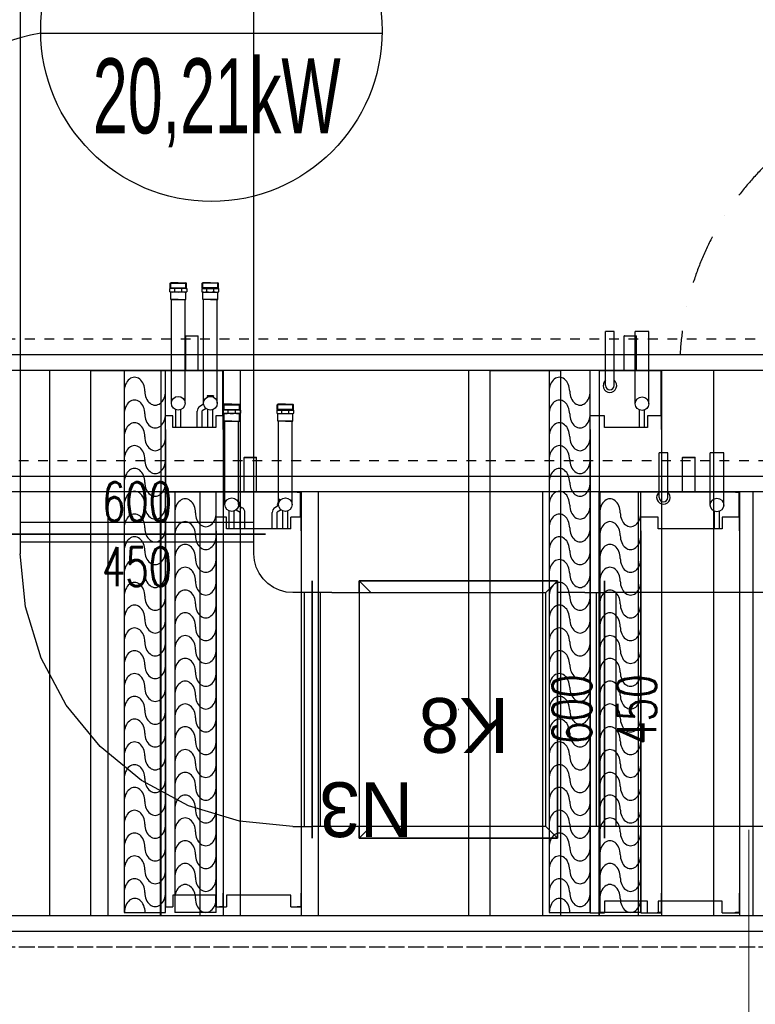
# Model space of a CAD drawing. Header units: millimetres. Extents: x -165365 to -33565, y 7406 to 103342.
# Tile 303 of 352: x -74682 to -72793, y 74365 to 76892. Entities that reach past the tile are written whole.
import ezdxf

# ---------------------------------------------------------------- set-up
doc = ezdxf.new("R2010")
doc.units = ezdxf.units.MM
doc.header["$MEASUREMENT"] = 0
for name, pattern in [('DASHDOT', [1, 0.5, -0.25, 0, -0.25]), ('DASHED', [0.75, 0.5, -0.25]), ('Dashed2cust', [50, 25, -25])]:
    doc.linetypes.add(name, pattern=pattern)
for name, color, linetype in [('ELEK OPIS', 140, 'Continuous'), ('FLUID-C8', 7, 'Continuous'), ('FLUID-C8-100-DIM', 7, 'Continuous'), ('IPHandle', 7, 'Continuous'), ('Separators', 7, 'Continuous')]:
    doc.layers.add(name, color=color, linetype=linetype)
doc.layers.add('HVAC_WENTYLACJA_ETYKIETY', color=3, linetype='Continuous', lineweight=18)
doc.styles.add('Arial', font='arial.ttf')

# ---------------------------------------------------------------- blocks, each defined once
blk = doc.blocks.new('AVS020_DRN.PN_R6_t')
at = {"color": 7}
for p, q in [((0, 42.83), (10.228, 42.83)), ((0, 0), (0, 42.83)), ((10.228, 0), (10.228, 42.83))]:
    blk.add_line(p, q, dxfattribs=at)
at = {"color": 7, "linetype": 'Continuous'}
for p, q in [((5.114, 0), (0, 0)), ((4.488, 0), (4.488, -3.484)), ((10.181, 0), (5.122, 0)), ((5.748, 0), (5.748, -3.484)), ((5.748, -3.484), (4.488, -3.484)), ((4.488, -3.484), (4.508, -3.504)), ((5.728, -3.504), (4.508, -3.504)), ((5.728, -3.504), (5.748, -3.484))]:
    blk.add_line(p, q, dxfattribs=at)
blk = doc.blocks.new('AVS020_DRN.PL_t')
at = {"color": 7}
for p, q in [((0, 42.83), (4, 42.83)), ((0, 0), (0, 42.83)), ((4, 0), (4, 42.83))]:
    blk.add_line(p, q, dxfattribs=at)
at = {"color": 7, "linetype": 'Continuous'}
blk.add_line((4, 0), (0, 0), dxfattribs=at)
blk = doc.blocks.new('AVS020_DE_t')
at = {"color": 7}
blk.add_line((0, 42.48), (4.173, 42.48), dxfattribs=at)
at = {"linetype": 'Continuous', "lineweight": -2}
for p, q in [((0, 42.48), (0, 0)), ((4.173, 0), (4.173, 42.48)), ((0, 0), (4.173, 0))]:
    blk.add_line(p, q, dxfattribs=at)
at = {"lineweight": -2}
for centre, start_param, end_param in [((1.043, 41.074), 4.712389, 7.853982), ((3.13, 41.074), 1.570796, 4.712389), ((1.043, 38.949), 4.712389, 7.853982), ((1.043, 38.949), 7.598321, 7.853982), ((3.13, 38.949), 1.570796, 4.712389), ((1.043, 36.646), 4.712389, 7.853982), ((3.13, 36.646), 1.570796, 4.712389), ((1.043, 34.343), 4.712389, 7.853982), ((3.13, 34.343), 1.570796, 4.712389), ((1.043, 32.04), 4.712389, 7.853982), ((3.13, 32.04), 1.570796, 4.712389), ((1.043, 29.737), 4.712389, 7.853982), ((3.13, 29.737), 1.570796, 4.712389), ((1.043, 27.435), 4.712389, 7.853982), ((3.13, 27.435), 1.570796, 4.712389), ((1.043, 25.132), 4.712389, 7.853982), ((3.13, 25.132), 1.570796, 4.712389), ((1.043, 22.829), 4.712389, 7.853982), ((1.043, 20.526), 4.712389, 7.853982), ((3.13, 22.829), 1.570796, 4.712389), ((3.13, 20.526), 1.570796, 4.712389), ((1.043, 18.223), 4.712389, 7.853982), ((3.13, 18.223), 1.570796, 4.712389), ((1.043, 15.92), 4.712389, 7.853982), ((3.13, 15.92), 1.570796, 4.712389), ((1.043, 13.617), 4.712389, 7.853982), ((3.13, 13.617), 1.570796, 4.712389), ((1.043, 11.315), 4.712389, 7.853982), ((3.13, 11.315), 1.570796, 4.712389), ((1.043, 9.012), 4.712389, 7.853982), ((3.13, 9.012), 1.570796, 4.712389), ((1.043, 6.709), 4.712389, 7.853982), ((3.13, 6.709), 1.570796, 4.712389), ((1.043, 4.406), 4.712389, 7.853982), ((3.13, 4.406), 1.570796, 4.712389), ((1.043, 2.103), 4.712389, 7.853982), ((3.13, 2.103), 1.570796, 4.712389)]:
    blk.add_ellipse(centre, major_axis=(0, 1.407), ratio=0.741747, start_param=start_param, end_param=end_param, dxfattribs=at)
blk = doc.blocks.new('AVS020_C_dx_6_1_1_SH_N_t')
for p, q in [((0, 42.52), (0, 40.551)), ((1.732, 42.52), (0, 42.52)), ((1.732, 42.52), (1.732, 41.338)), ((9.961, 42.52), (8.228, 42.52)), ((8.228, 41.338), (8.228, 42.52)), ((9.961, 40.551), (9.961, 42.52)), ((1.732, 41.338), (8.228, 41.338)), ((0, 3.937), (0, 40.551)), ((9.961, 3.937), (9.961, 40.551)), ((0, 3.937), (0, 0)), ((1.732, 2.559), (1.732, 3.74)), ((1.732, 3.74), (8.228, 3.74)), ((2.024, 3.74), (2.524, 3.74)), ((2.024, 3.74), (2.524, 3.74)), ((8.228, 3.74), (8.228, 2.559)), ((9.961, 3.937), (9.961, 2.559)), ((0, 2.559), (1.732, 2.559)), ((0.039, 2.559), (0.039, 0.039)), ((8.228, 2.559), (9.961, 2.559)), ((1.585, 1.319), (1.585, -3.937)), ((2.963, 1.319), (2.963, -3.937)), ((0, 0), (0.394, 0)), ((0.039, 0.039), (0.394, 0.039)), ((0.394, 0.039), (0.394, 0)), ((7.254, 0.551), (7.254, -3.937)), ((8.12, 0.551), (8.12, -3.937)), ((1.585, -3.937), (2.963, -3.937)), ((7.254, -3.937), (8.12, -3.937))]:
    blk.add_line(p, q)
at = {"linetype": 'DASHED', "ltscale": 2}
for p, q in [((0.394, 42.472), (0, 42.472)), ((0.394, 42.52), (0.394, 42.472))]:
    blk.add_line(p, q, dxfattribs=at)
at = {"ltscale": 0.3}
for p, q in [((2.024, 3.74), (2.024, 1.961)), ((2.524, 3.74), (2.524, 1.961))]:
    blk.add_line(p, q, dxfattribs=at)
blk.add_circle((2.274, 1.319), 0.689)
blk.add_circle((2.274, 1.319), 0.689)
for radius, start, end in [(0.689, 308.9448, 231.0552), (0.433, 0, 180), (0.433, 0, 180)]:
    blk.add_arc((7.687, 0.551), radius, start, end)
blk = doc.blocks.new('AVS020_WCL_R6_t')
for p, q in [((0, 41.929), (0, 40.551)), ((1.043, 41.929), (0, 41.929)), ((1.043, 41.929), (1.043, 40.748)), ((7.539, 40.748), (7.539, 41.929)), ((8.583, 41.929), (7.539, 41.929)), ((8.583, 40.551), (8.583, 41.929)), ((0, 3.937), (0, 40.551)), ((1.043, 40.748), (7.539, 40.748)), ((8.583, 3.937), (8.583, 40.551)), ((0, 3.937), (0, 0)), ((1.043, 3.74), (7.539, 3.74)), ((1.043, 3.74), (1.043, 2.559)), ((2.417, 3.74), (2.417, 2.049)), ((2.917, 3.74), (2.917, 2.085)), ((5.665, 3.74), (5.665, 2.085)), ((6.165, 3.74), (6.165, 2.049)), ((7.539, 3.74), (7.539, 2.559)), ((8.583, 3.937), (8.583, 2.559)), ((0, 2.559), (1.043, 2.559)), ((0.039, 2.559), (0.039, 0.039)), ((2.016, 1.817), (2.417, 2.049)), ((6.567, 1.817), (6.165, 2.049)), ((7.539, 2.559), (8.583, 2.559)), ((0.896, 1.28), (0.896, -7.165)), ((2.134, 0.745), (2.349, 1.336)), ((2.189, 0.724), (2.405, 1.316)), ((2.266, 1.384), (2.636, 1.598)), ((2.405, 1.316), (2.349, 1.336)), ((6.317, 1.384), (5.947, 1.598)), ((6.178, 1.316), (6.234, 1.336)), ((6.309, 0.956), (6.178, 1.316)), ((6.309, 1.129), (6.234, 1.336)), ((6.309, 1.28), (6.309, -7.165)), ((7.687, 1.28), (7.687, -7.165)), ((0, 0), (0.394, 0)), ((0.039, 0.039), (0.394, 0.039)), ((0.394, 0.039), (0.394, 0)), ((2.189, 0.724), (2.134, 0.745)), ((2.274, 0.956), (2.274, -7.165)), ((0.896, -7.165), (2.274, -7.165)), ((7.687, -7.165), (6.309, -7.165))]:
    blk.add_line(p, q)
at = {"linetype": 'DASHED'}
for p, q in [((0.394, 41.882), (0, 41.882)), ((0.394, 41.929), (0.394, 41.882))]:
    blk.add_line(p, q, dxfattribs=at)
at = {"ltscale": 0.3}
for p, q in [((1.335, 3.74), (1.335, 1.922)), ((1.835, 3.74), (1.835, 1.922)), ((6.748, 3.74), (6.748, 1.909)), ((7.248, 3.74), (7.248, 1.909))]:
    blk.add_line(p, q, dxfattribs=at)
at = {"ltscale": 5}
for p, q in [((0.719, -7.953), (0.719, -8.268)), ((1.585, -7.165), (0.817, -7.165)), ((0.817, -7.165), (0.817, -7.928)), ((2.352, -7.913), (0.817, -7.913)), ((1.226, -7.953), (1.226, -8.268)), ((1.585, -7.165), (2.352, -7.165)), ((1.943, -7.953), (1.943, -8.268)), ((2.352, -7.165), (2.352, -7.928)), ((2.451, -8.268), (2.451, -7.953)), ((6.132, -8.268), (6.132, -7.953)), ((6.998, -7.165), (6.23, -7.165)), ((6.23, -7.165), (6.23, -7.928)), ((6.23, -7.913), (7.766, -7.913)), ((6.639, -7.953), (6.639, -8.268)), ((6.998, -7.165), (7.766, -7.165)), ((7.357, -7.953), (7.357, -8.268)), ((7.766, -7.165), (7.766, -7.928)), ((7.864, -7.953), (7.864, -8.268)), ((2.451, -8.268), (0.719, -8.268)), ((0.758, -8.327), (0.817, -8.268)), ((0.758, -8.327), (2.411, -8.327)), ((0.758, -8.327), (0.758, -8.799)), ((0.758, -8.799), (2.411, -8.799)), ((0.758, -8.799), (0.817, -8.858)), ((0.817, -8.268), (0.817, -8.858)), ((1.585, -8.858), (0.817, -8.858)), ((1.585, -8.858), (2.352, -8.858)), ((2.352, -8.268), (2.352, -8.858)), ((2.352, -8.268), (2.451, -8.268)), ((2.411, -8.327), (2.352, -8.268)), ((2.411, -8.799), (2.352, -8.858)), ((2.411, -8.327), (2.411, -8.799)), ((6.132, -8.268), (7.864, -8.268)), ((6.23, -8.268), (6.132, -8.268)), ((6.171, -8.327), (6.23, -8.268)), ((7.825, -8.327), (6.171, -8.327)), ((6.171, -8.327), (6.171, -8.799)), ((7.825, -8.799), (6.171, -8.799)), ((6.171, -8.799), (6.23, -8.858)), ((6.23, -8.268), (6.23, -8.858)), ((6.998, -8.858), (6.23, -8.858)), ((6.998, -8.858), (7.766, -8.858)), ((7.825, -8.327), (7.766, -8.268)), ((7.766, -8.268), (7.766, -8.858)), ((7.825, -8.799), (7.766, -8.858)), ((7.825, -8.327), (7.825, -8.799))]:
    blk.add_line(p, q, dxfattribs=at)
for centre in [(1.585, 1.28), (1.585, 1.28), (6.998, 1.28), (6.998, 1.28)]:
    blk.add_circle(centre, 0.689)
for centre, radius, start, end in [((2.355, 2.085), 0.562, 300, 0), ((6.228, 2.085), 0.562, 180, 240), ((2.211, 1.406), 0.154, 293.82516, 333.39036), ((6.372, 1.406), 0.154, 206.60964, 246.17484), ((1.984, 0.78), 0.154, 346.60964, 26.17484)]:
    blk.add_arc(centre, radius, start, end)
for centre, radius, start, end in [((0.972, -8.75), 0.837, 72.3571, 107.6429), ((1.585, -9.569), 1.655, 77.48311, 102.52122), ((2.197, -8.75), 0.837, 72.3571, 107.6429), ((6.386, -8.75), 0.837, 72.3571, 107.6429), ((6.998, -9.569), 1.655, 77.47878, 102.51689), ((7.61, -8.75), 0.837, 72.3571, 107.6429)]:
    blk.add_arc(centre, radius, start, end, dxfattribs=at)
blk = doc.blocks.new('A$C67D5D007')
at = {"linetype": 'Dashed2cust'}
for p, q in [((255, 1903.96), (5435, 1903.96)), ((255, 655.96), (5435, 655.96))]:
    blk.add_line(p, q, dxfattribs=at)
for p, q in [((255, 1863.96), (3211, 1863.96)), ((3211, 1863.96), (5435, 1863.96)), ((257, 1823.96), (3213, 1823.96)), ((3211, 735.96), (3211, 1823.96)), ((3211, 1823.96), (5431, 1823.96)), ((257, 735.96), (3213, 735.96)), ((3211, 735.96), (5431, 735.96)), ((255, 695.96), (3211, 695.96)), ((3211, 695.96), (5435, 695.96))]:
    blk.add_line(p, q)
at = {"layer": 'Separators'}
for p, q in [((2095, 735.96), (2095, 1823.96)), ((2635, 735.96), (2635, 1823.96)), ((3211, 735.96), (3211, 1823.96)), ((3751, 735.96), (3751, 1823.96))]:
    blk.add_line(p, q, dxfattribs=at)
at = {"xscale": 25.4, "yscale": 25.4}
for name, p in [('AVS020_DRN.PN_R6_t', (2129, 735.96)), ('AVS020_DRN.PL_t', (2388.842, 735.96)), ('AVS020_DRN.PN_R6_t', (3255, 735.96)), ('AVS020_DRN.PL_t', (3514.842, 735.96)), ('AVS020_C_dx_6_1_1_SH_N_t', (2129, 735.96)), ('AVS020_DE_t', (2381.999494, 735.96)), ('AVS020_WCL_R6_t', (3255, 735.96)), ('AVS020_DE_t', (3472.999564, 735.96))]:
    blk.add_blockref(name, p, dxfattribs=at)
at = {"insert": (2721.192092, 1405.537764), "char_height": 140.6226535, "attachment_point": 1}
blk.add_mtext('K8', dxfattribs=at)
blk = doc.blocks.new('AVS040_DRN.PN_R1_4_t')
at = {"color": 7}
for p, q in [((0, 55.12), (6.299, 55.12)), ((0, 0), (0, 55.12)), ((6.299, 0), (6.299, 55.12))]:
    blk.add_line(p, q, dxfattribs=at)
at = {"color": 7, "linetype": 'Continuous'}
for p, q in [((3.145, 0), (0, 0)), ((2.52, 0), (2.52, -3.484)), ((6.299, 0), (3.154, 0)), ((3.78, 0), (3.78, -3.484)), ((3.78, -3.484), (2.52, -3.484)), ((2.52, -3.484), (2.539, -3.504)), ((3.76, -3.504), (2.539, -3.504)), ((3.76, -3.504), (3.78, -3.484))]:
    blk.add_line(p, q, dxfattribs=at)
blk = doc.blocks.new('AVS040_DRN.PL_t')
at = {"color": 7}
for p, q in [((0, 55.12), (7.12, 55.12)), ((0, 0), (0, 55.12)), ((7.12, 0), (7.12, 55.12))]:
    blk.add_line(p, q, dxfattribs=at)
at = {"color": 7, "linetype": 'Continuous'}
blk.add_line((7.12, 0), (0, 0), dxfattribs=at)
blk = doc.blocks.new('AVS040_DE_t')
at = {"linetype": 'Continuous', "lineweight": -2}
for p, q in [((4.173, 54.764), (0, 54.764)), ((0, 54.764), (0, 0)), ((4.173, 0), (4.173, 54.764)), ((0, 0), (4.173, 0))]:
    blk.add_line(p, q, dxfattribs=at)
at = {"lineweight": -2}
for centre, start_param, end_param in [((3.105, 54.764), 1.570796, 4.712389), ((1.043, 52.766), 4.712389, 7.853982), ((3.13, 52.766), 1.570796, 4.712389), ((1.043, 50.463), 4.712389, 7.853982), ((3.13, 50.463), 1.570796, 4.712389), ((1.043, 48.16), 4.712389, 7.853982), ((3.13, 48.16), 1.570796, 4.712389), ((1.043, 45.857), 4.712389, 7.853982), ((3.13, 45.857), 1.570796, 4.712389), ((1.043, 43.555), 4.712389, 7.853982), ((3.13, 43.555), 1.570796, 4.712389), ((1.043, 41.252), 4.712389, 7.853982), ((3.13, 41.252), 1.570796, 4.712389), ((1.043, 38.949), 4.712389, 7.853982), ((3.13, 38.949), 1.570796, 4.712389), ((1.043, 36.646), 4.712389, 7.853982), ((3.13, 36.646), 1.570796, 4.712389), ((1.043, 34.343), 4.712389, 7.853982), ((3.13, 34.343), 1.570796, 4.712389), ((1.043, 32.04), 4.712389, 7.853982), ((3.13, 32.04), 1.570796, 4.712389), ((1.043, 29.737), 4.712389, 7.853982), ((3.13, 29.737), 1.570796, 4.712389), ((1.043, 27.435), 4.712389, 7.853982), ((3.13, 27.435), 1.570796, 4.712389), ((1.043, 25.132), 4.712389, 7.853982), ((3.13, 25.132), 1.570796, 4.712389), ((1.043, 22.829), 4.712389, 7.853982), ((1.043, 20.526), 4.712389, 7.853982), ((3.13, 22.829), 1.570796, 4.712389), ((3.13, 20.526), 1.570796, 4.712389), ((1.043, 18.223), 4.712389, 7.853982), ((3.13, 18.223), 1.570796, 4.712389), ((1.043, 15.92), 4.712389, 7.853982), ((3.13, 15.92), 1.570796, 4.712389), ((1.043, 13.617), 4.712389, 7.853982), ((3.13, 13.617), 1.570796, 4.712389), ((1.043, 11.315), 4.712389, 7.853982), ((3.13, 11.315), 1.570796, 4.712389), ((1.043, 9.012), 4.712389, 7.853982), ((3.13, 9.012), 1.570796, 4.712389), ((1.043, 6.709), 4.712389, 7.853982), ((3.13, 6.709), 1.570796, 4.712389), ((1.043, 4.406), 4.712389, 7.853982), ((3.13, 4.406), 1.570796, 4.712389), ((1.043, 2.103), 4.712389, 7.853982), ((3.13, 2.103), 1.570796, 4.712389)]:
    blk.add_ellipse(centre, major_axis=(0, 1.407), ratio=0.741747, start_param=start_param, end_param=end_param, dxfattribs=at)
blk = doc.blocks.new('AVS040_C_dx_4_1_1_SH_N_t')
for p, q in [((0, 54.803), (0, 52.835)), ((1.437, 54.803), (0, 54.803)), ((1.437, 54.803), (1.437, 53.622)), ((7.205, 54.803), (5.768, 54.803)), ((5.768, 53.622), (5.768, 54.803)), ((7.205, 52.835), (7.205, 54.803)), ((0, 5.984), (0, 52.835)), ((1.437, 53.622), (5.768, 53.622)), ((7.205, 5.984), (7.205, 52.835)), ((0, 5.984), (0, 0)), ((7.205, 5.984), (7.205, 4.606)), ((1.437, 4.606), (1.437, 5.787)), ((1.437, 5.787), (5.768, 5.787)), ((5.768, 5.787), (5.768, 4.606)), ((0, 4.606), (1.437, 4.606)), ((0.039, 4.606), (0.039, 0.039)), ((5.768, 4.606), (7.205, 4.606)), ((1.289, 3.366), (1.289, -3.937)), ((2.667, 3.366), (2.667, -3.937)), ((4.793, 1.536), (4.793, -3.937)), ((5.659, 1.536), (5.659, -3.937)), ((0, 0), (0.394, 0)), ((0.039, 0.039), (0.394, 0.039)), ((0.394, 0.039), (0.394, 0)), ((1.289, -3.937), (2.667, -3.937)), ((4.793, -3.937), (5.659, -3.937))]:
    blk.add_line(p, q)
at = {"linetype": 'DASHED', "ltscale": 2}
for p, q in [((0.394, 54.756), (0, 54.756)), ((0.394, 54.803), (0.394, 54.756))]:
    blk.add_line(p, q, dxfattribs=at)
at = {"ltscale": 0.3}
for p, q in [((1.728, 5.787), (1.728, 4.008)), ((2.228, 5.787), (2.228, 4.008))]:
    blk.add_line(p, q, dxfattribs=at)
blk.add_circle((1.978, 3.366), 0.689)
blk.add_circle((1.978, 3.366), 0.689)
for radius, start, end in [(0.689, 308.9448, 231.0552), (0.433, 0, 180), (0.433, 0, 180)]:
    blk.add_arc((5.226, 1.536), radius, start, end)
blk = doc.blocks.new('AVS040_WCL_R3_4_t')
for p, q in [((0, 54.212), (0, 52.835)), ((0.748, 54.212), (0, 54.212)), ((0.748, 54.212), (0.748, 53.031)), ((5.827, 54.212), (5.079, 54.212)), ((5.079, 53.031), (5.079, 54.212)), ((5.827, 52.835), (5.827, 54.212)), ((0, 5.984), (0, 52.835)), ((0.748, 53.031), (5.079, 53.031)), ((5.827, 5.984), (5.827, 52.835)), ((0, 5.984), (0, 0)), ((5.827, 5.984), (5.827, 4.606)), ((0.748, 4.606), (0.748, 5.787)), ((0.748, 5.787), (5.079, 5.787)), ((2.122, 5.787), (2.122, 4.085)), ((2.622, 5.787), (2.622, 4.121)), ((5.079, 5.787), (5.079, 4.606)), ((0, 4.606), (0.748, 4.606)), ((0.039, 4.606), (0.039, 0.039)), ((1.72, 3.854), (2.122, 4.085)), ((5.079, 4.606), (5.827, 4.606)), ((0.6, 3.316), (0.6, -7.165)), ((1.97, 3.42), (2.341, 3.634)), ((1.978, 3.316), (1.978, -7.165)), ((3.848, 3.316), (3.848, -7.165)), ((5.226, 3.316), (5.226, -7.165)), ((0.974, 2.558), (0.974, 2.617)), ((0.974, 2.617), (1.604, 2.617)), ((0.974, 2.558), (1.604, 2.558)), ((1.604, 2.558), (1.604, 2.617)), ((0, 0), (0.374, 0)), ((0.039, 0.039), (0.374, 0.039)), ((0.374, 0.039), (0.374, 0)), ((0.6, -7.165), (1.978, -7.165)), ((5.226, -7.165), (3.848, -7.165))]:
    blk.add_line(p, q)
at = {"linetype": 'DASHED'}
for p, q in [((0.374, 54.165), (0, 54.165)), ((0.374, 54.212), (0.374, 54.165))]:
    blk.add_line(p, q, dxfattribs=at)
at = {"ltscale": 0.3}
for p, q in [((1.039, 5.787), (1.039, 3.958)), ((1.539, 5.787), (1.539, 3.958)), ((4.287, 5.787), (4.287, 3.945)), ((4.787, 5.787), (4.787, 3.945))]:
    blk.add_line(p, q, dxfattribs=at)
at = {"ltscale": 5}
for p, q in [((0.423, -7.953), (0.423, -8.268)), ((1.289, -7.165), (0.522, -7.165)), ((0.522, -7.165), (0.522, -7.928)), ((2.057, -7.913), (0.522, -7.913)), ((0.931, -7.953), (0.931, -8.268)), ((1.289, -7.165), (2.057, -7.165)), ((1.648, -7.953), (1.648, -8.268)), ((2.057, -7.165), (2.057, -7.928)), ((2.156, -8.268), (2.156, -7.953)), ((3.671, -8.268), (3.671, -7.953)), ((3.77, -7.165), (3.77, -7.928)), ((4.537, -7.165), (3.77, -7.165)), ((3.77, -7.913), (5.305, -7.913)), ((4.179, -7.953), (4.179, -8.268)), ((4.537, -7.165), (5.305, -7.165)), ((4.896, -7.953), (4.896, -8.268)), ((5.305, -7.165), (5.305, -7.928)), ((5.404, -7.953), (5.404, -8.268)), ((2.156, -8.268), (0.423, -8.268)), ((0.463, -8.327), (0.522, -8.268)), ((0.463, -8.327), (0.463, -8.799)), ((0.463, -8.327), (2.116, -8.327)), ((0.463, -8.799), (0.522, -8.858)), ((0.463, -8.799), (2.116, -8.799)), ((0.522, -8.268), (0.522, -8.858)), ((1.289, -8.858), (0.522, -8.858)), ((1.289, -8.858), (2.057, -8.858)), ((2.057, -8.268), (2.057, -8.858)), ((2.057, -8.268), (2.156, -8.268)), ((2.116, -8.327), (2.057, -8.268)), ((2.116, -8.799), (2.057, -8.858)), ((2.116, -8.327), (2.116, -8.799)), ((3.671, -8.268), (5.404, -8.268)), ((3.77, -8.268), (3.671, -8.268)), ((3.711, -8.327), (3.77, -8.268)), ((3.711, -8.327), (3.711, -8.799)), ((5.364, -8.327), (3.711, -8.327)), ((5.364, -8.799), (3.711, -8.799)), ((3.711, -8.799), (3.77, -8.858)), ((3.77, -8.268), (3.77, -8.858)), ((4.537, -8.858), (3.77, -8.858)), ((4.537, -8.858), (5.305, -8.858)), ((5.305, -8.268), (5.305, -8.858)), ((5.364, -8.327), (5.305, -8.268)), ((5.364, -8.799), (5.305, -8.858)), ((5.364, -8.327), (5.364, -8.799))]:
    blk.add_line(p, q, dxfattribs=at)
for centre in [(1.289, 3.316), (1.289, 3.316), (4.537, 3.316), (4.537, 3.316)]:
    blk.add_circle(centre, 0.689)
for centre, radius, start, end in [((2.06, 4.121), 0.562, 300, 0), ((0.957, 2.77), 0.154, 276.60964, 316.17484), ((1.622, 2.77), 0.154, 223.82516, 263.39036)]:
    blk.add_arc(centre, radius, start, end)
for centre, radius, start, end in [((0.677, -8.75), 0.837, 72.3571, 107.6429), ((1.289, -9.569), 1.655, 77.48311, 102.52122), ((1.902, -8.75), 0.837, 72.3571, 107.6429), ((3.925, -8.75), 0.837, 72.3571, 107.6429), ((4.537, -9.569), 1.655, 77.47878, 102.51689), ((5.15, -8.75), 0.837, 72.3571, 107.6429)]:
    blk.add_arc(centre, radius, start, end, dxfattribs=at)
blk = doc.blocks.new('AVS_IPMC2_RL_2_t')
blk.add_line((0, 0), (0, -27.4))
at = {"color": 7, "linetype": 'DASHDOT', "ltscale": 10}
blk.add_arc((-1.523, 1.523), 28.963, 273.01365, 356.98635, dxfattribs=at)
blk = doc.blocks.new('A$C67D5CFCC')
at = {"linetype": 'Dashed2cust'}
for p, q in [((255, 2215.96), (5801, 2215.96)), ((255, 655.96), (5801, 655.96))]:
    blk.add_line(p, q, dxfattribs=at)
for p, q in [((255, 2175.96), (3577, 2175.96)), ((3577, 2175.96), (5801, 2175.96)), ((257, 2135.96), (3579, 2135.96)), ((3577, 735.96), (3577, 2135.96)), ((3577, 2135.96), (5797, 2135.96)), ((257, 735.96), (3579, 735.96)), ((3577, 735.96), (5797, 735.96)), ((255, 695.96), (3577, 695.96)), ((3577, 695.96), (5801, 695.96))]:
    blk.add_line(p, q)
at = {"layer": 'Separators'}
for p, q in [((2362, 735.96), (2362, 2135.96)), ((2991, 735.96), (2991, 2135.96)), ((3577, 735.96), (3577, 2135.96)), ((4067, 735.96), (4067, 2135.96))]:
    blk.add_line(p, q, dxfattribs=at)
at = {"xscale": 25.4, "yscale": 25.4}
for name, p in [('AVS040_DRN.PN_R1_4_t', (2495, 735.96)), ('AVS040_C_dx_4_1_1_SH_N_t', (2495, 735.96)), ('AVS040_DE_t', (2677.999634, 735.96)), ('AVS040_DRN.PL_t', (2754.842, 735.96)), ('AVS040_DRN.PN_R1_4_t', (3621, 735.96)), ('AVS040_DE_t', (3768.999704, 735.96)), ('AVS040_DRN.PL_t', (3781.02, 735.96)), ('AVS040_WCL_R3_4_t', (3621, 735.96))]:
    blk.add_blockref(name, p, dxfattribs=at)
at = {"layer": 'IPHandle', "xscale": 25.4, "yscale": 25.4}
blk.add_blockref('AVS_IPMC2_RL_2_t', (1751.534, 695.96), dxfattribs=at)
at = {"insert": (3133.706792, 1933.667654), "char_height": 140.6226535, "attachment_point": 1}
blk.add_mtext('N3', dxfattribs=at)

msp = doc.modelspace()

# ---------------------------------------------------------------- linework, layer by layer
at = {"layer": 'ELEK OPIS'}
msp.add_line((-74628.27361, 76858), (-73751.41566, 76858), dxfattribs=at)
msp.add_circle((-74189.88681, 76864.08091), 438.42898, dxfattribs=at)
for centre, radius, start, end in [((-74515.52158, 76248.52505), 619.8167, 100.48114226, 178.10695355), ((-74181.17016, 74904.56314), 1135.61954, 163.05729539, 245.81407321)]:
    msp.add_arc(centre, radius, start, end, dxfattribs=at)
at = {"layer": 'FLUID-C8', "linetype": 'ByBlock'}
for p, q in [((-74680.77165, 80831.75017, 3600), (-74680.77165, 75571.75017, 3600)), ((-74080.77165, 75571.75017, 3600), (-74080.77165, 80831.75017, 3600)), ((-74680.77165, 75571.75017, 3600), (-74680.77165, 75521.75017, 3600)), ((-74080.77165, 75521.75017, 3600), (-74080.77165, 75571.75017, 3600)), ((-73930.77165, 75421.75017, 3600), (-73980.77165, 75421.75017, 3600)), ((-73980.77165, 74821.75017, 3600), (-73930.77165, 74821.75017, 3600))]:
    msp.add_line(p, q, dxfattribs=at)
at = {"layer": 'FLUID-C8', "linetype": 'Continuous'}
for p, q in [((-74080.77165, 75601.75017, 3600), (-74680.77165, 75601.75017, 3600)), ((-74050.77165, 75571.75017, 3600), (-74710.77165, 75571.75017, 3600)), ((-74710.77165, 75571.75017, 3600), (-74050.77165, 75571.75017, 3600)), ((-74680.77165, 75551.75017, 3600), (-74080.77165, 75551.75017, 3600)), ((-73930.77165, 75451.75017, 3600), (-73930.77165, 74791.75017, 3600)), ((-73950.77165, 74821.75017, 3600), (-73950.77165, 75421.75017, 3600))]:
    msp.add_line(p, q, dxfattribs=at)
at = {"layer": 'FLUID-C8', "linetype": 'Continuous', "extrusion": (-1.22465e-16, -1, -3.06162e-16)}
for p, q in [((-73930.77165, 74791.75017, 3550), (-73930.77165, 75451.75017, 3550)), ((-73810.77165, 75451.75017, 3550), (-73300.77165, 75451.75017, 3550)), ((-73810.77165, 75421.75017, 3550), (-73810.77165, 75451.75017, 3550)), ((-73300.77165, 75451.75017, 3550), (-73300.77165, 74791.75017, 3550)), ((-73910.77165, 75421.75017, 3550), (-73910.77165, 74821.75017, 3550)), ((-73810.77165, 74791.75017, 3550), (-73810.77165, 74821.75017, 3550)), ((-73300.77165, 74791.75017, 3550), (-73810.77165, 74791.75017, 3550))]:
    msp.add_line(p, q, dxfattribs=at)
at = {"layer": 'FLUID-C8', "linetype": 'ByBlock', "extrusion": (-1.22465e-16, -1, -3.06162e-16)}
for p, q in [((-73810.77165, 75451.75017, 3550), (-73780.77165, 75421.75017, 3550)), ((-73300.77165, 75451.75017, 3550), (-73330.77165, 75421.75017, 3550)), ((-73880.77165, 75421.75017, 3550), (-73930.77165, 75421.75017, 3550)), ((-73880.77165, 75421.75017, 3550), (-73330.77165, 75421.75017, 3550)), ((-73330.77165, 74821.75017, 3550), (-73330.77165, 75421.75017, 3550)), ((-73880.77165, 74821.75017, 3550), (-73930.77165, 74821.75017, 3550)), ((-73330.77165, 74821.75017, 3550), (-73880.77165, 74821.75017, 3550)), ((-73810.77165, 74791.75017, 3550), (-73780.77165, 74821.75017, 3550)), ((-73330.77165, 74821.75017, 3550), (-73300.77165, 74791.75017, 3550))]:
    msp.add_line(p, q, dxfattribs=at)
at = {"layer": 'FLUID-C8', "linetype": 'Continuous', "extrusion": (1.22465e-16, -1, -3.06162e-16)}
for p, q in [((-73810.77165, 75451.75017, 2817.82671), (-73810.77165, 74791.75017, 2817.82671)), ((-73300.77165, 75451.75017, 2817.82671), (-73810.77165, 75451.75017, 2817.82671)), ((-73300.77165, 74791.75017, 2817.82671), (-73300.77165, 75451.75017, 2817.82671)), ((-73180.77165, 75451.75017, 2817.82671), (-73180.77165, 74791.75017, 2817.82671)), ((-73200.77165, 74821.75017, 2817.82671), (-73200.77165, 75421.75017, 2817.82671)), ((-73810.77165, 74791.75017, 2817.82671), (-73300.77165, 74791.75017, 2817.82671))]:
    msp.add_line(p, q, dxfattribs=at)
at = {"layer": 'FLUID-C8', "linetype": 'Continuous', "extrusion": (-1.22465e-16, 0, -1)}
for p, q in [((-73180.76681, 74791.75017, 2767.82671), (-73180.76681, 75451.75017, 2767.82671)), ((-73150.76681, 74821.75017, 2767.82671), (-73150.76681, 75421.75017, 2767.82671))]:
    msp.add_line(p, q, dxfattribs=at)
at = {"layer": 'FLUID-C8', "linetype": 'ByBlock', "extrusion": (1.22465e-16, -1, -3.06162e-16)}
for p, q in [((-73230.77165, 75421.75017, 2817.82671), (-73300.77164, 75421.75017, 2817.82671)), ((-73230.77165, 75421.75017, 2817.82671), (-73180.77165, 75421.75017, 2817.82671)), ((-73230.77165, 74821.75017, 2817.82671), (-73300.77164, 74821.75017, 2817.82671)), ((-73180.77165, 74821.75017, 2817.82671), (-73230.77165, 74821.75017, 2817.82671))]:
    msp.add_line(p, q, dxfattribs=at)
at = {"layer": 'FLUID-C8', "linetype": 'ByBlock', "extrusion": (-1.22465e-16, 0, -1)}
for p, q in [((-70787.557, 75421.75017, 2767.82671), (-73180.76681, 75421.75017, 2767.82671)), ((-70612.10018, 74821.75017, 2767.82671), (-73180.76681, 74821.75017, 2767.82671))]:
    msp.add_line(p, q, dxfattribs=at)
at = {"layer": 'FLUID-C8', "linetype": 'ByBlock', "elevation": 3600}
for points in [[(-73980.77165, 74821.75017), (-74117.33488, 74835.20047), (-74248.65006, 74875.0345), (-74369.67082, 74939.72144), (-74475.7464, 75026.77542), (-74562.80038, 75132.85101), (-74627.48733, 75253.87177), (-74667.32135, 75385.18694), (-74680.77165, 75521.75017)], [(-73980.77165, 74821.75017), (-74117.33488, 74835.20047), (-74248.65006, 74875.0345), (-74369.67082, 74939.72144), (-74475.7464, 75026.77542), (-74562.80038, 75132.85101), (-74627.48733, 75253.87177), (-74667.32135, 75385.18694), (-74680.77165, 75521.75017)], [(-73980.77165, 75421.75017), (-73998.13647, 75423.26939), (-74014.97367, 75427.78091), (-74030.77165, 75435.14763), (-74045.05042, 75445.14572), (-74057.3761, 75457.47141), (-74067.37419, 75471.75017), (-74074.74092, 75487.54815), (-74079.25243, 75504.38535), (-74080.77165, 75521.75017)], [(-73980.77165, 75421.75017), (-73998.13647, 75423.26939), (-74014.97367, 75427.78091), (-74030.77165, 75435.14763), (-74045.05042, 75445.14572), (-74057.3761, 75457.47141), (-74067.37419, 75471.75017), (-74074.74092, 75487.54815), (-74079.25243, 75504.38535), (-74080.77165, 75521.75017)]]:
    msp.add_lwpolyline(points, dxfattribs=at)
at = {"layer": 'FLUID-C8', "linetype": 'ByBlock', "elevation": 3183.82671}
msp.add_lwpolyline([(-73555.72165, 75121.75017), (-73555.72166, 75121.75104), (-73555.72168, 75121.75191), (-73555.72172, 75121.75279), (-73555.72178, 75121.75366), (-73555.72184, 75121.75453), (-73555.72193, 75121.75539), (-73555.72203, 75121.75626), (-73555.72214, 75121.75713), (-73555.72227, 75121.75799), (-73555.72241, 75121.75885), (-73555.72257, 75121.75971), (-73555.72275, 75121.76056), (-73555.72294, 75121.76142), (-73555.72314, 75121.76226), (-73555.72336, 75121.76311), (-73555.72359, 75121.76395), (-73555.72384, 75121.76479), (-73555.7241, 75121.76562), (-73555.72438, 75121.76645), (-73555.72467, 75121.76727), (-73555.72498, 75121.76809), (-73555.7253, 75121.7689), (-73555.72563, 75121.76971), (-73555.72598, 75121.77051), (-73555.72634, 75121.7713), (-73555.72671, 75121.77209), (-73555.7271, 75121.77287), (-73555.72751, 75121.77364), (-73555.72792, 75121.77441), (-73555.72835, 75121.77517), (-73555.7288, 75121.77592), (-73555.72925, 75121.77666), (-73555.72972, 75121.7774), (-73555.7302, 75121.77813), (-73555.7307, 75121.77885), (-73555.7312, 75121.77956), (-73555.73172, 75121.78026), (-73555.73225, 75121.78095), (-73555.7328, 75121.78163), (-73555.73335, 75121.78231), (-73555.73392, 75121.78297), (-73555.7345, 75121.78363), (-73555.73509, 75121.78427), (-73555.73569, 75121.7849), (-73555.7363, 75121.78552), (-73555.73692, 75121.78614), (-73555.73755, 75121.78674), (-73555.7382, 75121.78733), (-73555.73885, 75121.7879), (-73555.73951, 75121.78847), (-73555.74019, 75121.78903), (-73555.74087, 75121.78957), (-73555.74156, 75121.7901), (-73555.74226, 75121.79062), (-73555.74298, 75121.79113), (-73555.74369, 75121.79162), (-73555.74442, 75121.7921), (-73555.74516, 75121.79257), (-73555.7459, 75121.79303), (-73555.74665, 75121.79347), (-73555.74741, 75121.7939), (-73555.74818, 75121.79432), (-73555.74895, 75121.79472), (-73555.74974, 75121.79511), (-73555.75052, 75121.79548), (-73555.75132, 75121.79585), (-73555.75212, 75121.79619), (-73555.75292, 75121.79653), (-73555.75374, 75121.79685), (-73555.75455, 75121.79715), (-73555.75538, 75121.79744), (-73555.7562, 75121.79772), (-73555.75704, 75121.79798), (-73555.75787, 75121.79823), (-73555.75871, 75121.79846), (-73555.75956, 75121.79868), (-73555.76041, 75121.79889), (-73555.76126, 75121.79908), (-73555.76211, 75121.79925), (-73555.76297, 75121.79941), (-73555.76383, 75121.79955), (-73555.7647, 75121.79968), (-73555.76556, 75121.7998), (-73555.76643, 75121.79989), (-73555.7673, 75121.79998), (-73555.76817, 75121.80005), (-73555.76904, 75121.8001), (-73555.76991, 75121.80014), (-73555.77078, 75121.80016), (-73555.77165, 75121.80017), (-73555.77253, 75121.80016), (-73555.7734, 75121.80014), (-73555.77427, 75121.8001), (-73555.77514, 75121.80005), (-73555.77601, 75121.79998), (-73555.77688, 75121.79989), (-73555.77775, 75121.7998), (-73555.77861, 75121.79968), (-73555.77948, 75121.79955), (-73555.78034, 75121.79941), (-73555.78119, 75121.79925), (-73555.78205, 75121.79908), (-73555.7829, 75121.79889), (-73555.78375, 75121.79868), (-73555.7846, 75121.79846), (-73555.78544, 75121.79823), (-73555.78627, 75121.79798), (-73555.78711, 75121.79772), (-73555.78793, 75121.79744), (-73555.78876, 75121.79715), (-73555.78957, 75121.79685), (-73555.79038, 75121.79653), (-73555.79119, 75121.79619), (-73555.79199, 75121.79585), (-73555.79279, 75121.79548), (-73555.79357, 75121.79511), (-73555.79435, 75121.79472), (-73555.79513, 75121.79432), (-73555.79589, 75121.7939), (-73555.79665, 75121.79347), (-73555.79741, 75121.79303), (-73555.79815, 75121.79257), (-73555.79889, 75121.7921), (-73555.79961, 75121.79162), (-73555.80033, 75121.79113), (-73555.80104, 75121.79062), (-73555.80175, 75121.7901), (-73555.80244, 75121.78957), (-73555.80312, 75121.78903), (-73555.80379, 75121.78847), (-73555.80446, 75121.7879), (-73555.80511, 75121.78733), (-73555.80575, 75121.78674), (-73555.80639, 75121.78614), (-73555.80701, 75121.78552), (-73555.80762, 75121.7849), (-73555.80822, 75121.78427), (-73555.80881, 75121.78363), (-73555.80939, 75121.78297), (-73555.80996, 75121.78231), (-73555.81051, 75121.78163), (-73555.81105, 75121.78095), (-73555.81159, 75121.78026), (-73555.81211, 75121.77956), (-73555.81261, 75121.77885), (-73555.81311, 75121.77813), (-73555.81359, 75121.7774), (-73555.81406, 75121.77666), (-73555.81451, 75121.77592), (-73555.81496, 75121.77517), (-73555.81539, 75121.77441), (-73555.8158, 75121.77364), (-73555.8162, 75121.77287), (-73555.81659, 75121.77209), (-73555.81697, 75121.7713), (-73555.81733, 75121.77051), (-73555.81768, 75121.76971), (-73555.81801, 75121.7689), (-73555.81833, 75121.76809), (-73555.81864, 75121.76727), (-73555.81893, 75121.76645), (-73555.81921, 75121.76562), (-73555.81947, 75121.76479), (-73555.81972, 75121.76395), (-73555.81995, 75121.76311), (-73555.82017, 75121.76226), (-73555.82037, 75121.76142), (-73555.82056, 75121.76056), (-73555.82074, 75121.75971), (-73555.82089, 75121.75885), (-73555.82104, 75121.75799), (-73555.82117, 75121.75713), (-73555.82128, 75121.75626), (-73555.82138, 75121.75539), (-73555.82146, 75121.75453), (-73555.82153, 75121.75366), (-73555.82159, 75121.75279), (-73555.82162, 75121.75191), (-73555.82165, 75121.75104), (-73555.82165, 75121.75017), (-73555.82165, 75121.7493), (-73555.82162, 75121.74842), (-73555.82159, 75121.74755), (-73555.82153, 75121.74668), (-73555.82146, 75121.74581), (-73555.82138, 75121.74494), (-73555.82128, 75121.74408), (-73555.82117, 75121.74321), (-73555.82104, 75121.74235), (-73555.82089, 75121.74149), (-73555.82074, 75121.74063), (-73555.82056, 75121.73977), (-73555.82037, 75121.73892), (-73555.82017, 75121.73807), (-73555.81995, 75121.73723), (-73555.81972, 75121.73639), (-73555.81947, 75121.73555), (-73555.81921, 75121.73472), (-73555.81893, 75121.73389), (-73555.81864, 75121.73307), (-73555.81833, 75121.73225), (-73555.81801, 75121.73144), (-73555.81768, 75121.73063), (-73555.81733, 75121.72983), (-73555.81697, 75121.72904), (-73555.81659, 75121.72825), (-73555.8162, 75121.72747), (-73555.8158, 75121.72669), (-73555.81539, 75121.72593), (-73555.81496, 75121.72517), (-73555.81451, 75121.72442), (-73555.81406, 75121.72367), (-73555.81359, 75121.72294), (-73555.81311, 75121.72221), (-73555.81261, 75121.72149), (-73555.81211, 75121.72078), (-73555.81159, 75121.72008), (-73555.81105, 75121.71939), (-73555.81051, 75121.7187), (-73555.80996, 75121.71803), (-73555.80939, 75121.71737), (-73555.80881, 75121.71671), (-73555.80822, 75121.71607), (-73555.80762, 75121.71544), (-73555.80701, 75121.71481), (-73555.80639, 75121.7142), (-73555.80575, 75121.7136), (-73555.80511, 75121.71301), (-73555.80446, 75121.71243), (-73555.80379, 75121.71187), (-73555.80312, 75121.71131), (-73555.80244, 75121.71077), (-73555.80175, 75121.71024), (-73555.80104, 75121.70972), (-73555.80033, 75121.70921), (-73555.79961, 75121.70872), (-73555.79889, 75121.70823), (-73555.79815, 75121.70777), (-73555.79741, 75121.70731), (-73555.79665, 75121.70687), (-73555.79589, 75121.70644), (-73555.79513, 75121.70602), (-73555.79435, 75121.70562), (-73555.79357, 75121.70523), (-73555.79279, 75121.70485), (-73555.79199, 75121.70449), (-73555.79119, 75121.70414), (-73555.79038, 75121.70381), (-73555.78957, 75121.70349), (-73555.78876, 75121.70318), (-73555.78793, 75121.70289), (-73555.78711, 75121.70262), (-73555.78627, 75121.70235), (-73555.78544, 75121.70211), (-73555.7846, 75121.70187), (-73555.78375, 75121.70165), (-73555.7829, 75121.70145), (-73555.78205, 75121.70126), (-73555.78119, 75121.70109), (-73555.78034, 75121.70093), (-73555.77948, 75121.70078), (-73555.77861, 75121.70066), (-73555.77775, 75121.70054), (-73555.77688, 75121.70044), (-73555.77601, 75121.70036), (-73555.77514, 75121.70029), (-73555.77427, 75121.70024), (-73555.7734, 75121.7002), (-73555.77253, 75121.70018), (-73555.77165, 75121.70017), (-73555.77078, 75121.70018), (-73555.76991, 75121.7002), (-73555.76904, 75121.70024), (-73555.76817, 75121.70029), (-73555.7673, 75121.70036), (-73555.76643, 75121.70044), (-73555.76556, 75121.70054), (-73555.7647, 75121.70066), (-73555.76383, 75121.70078), (-73555.76297, 75121.70093), (-73555.76211, 75121.70109), (-73555.76126, 75121.70126), (-73555.76041, 75121.70145), (-73555.75956, 75121.70165), (-73555.75871, 75121.70187), (-73555.75787, 75121.70211), (-73555.75704, 75121.70235), (-73555.7562, 75121.70262), (-73555.75538, 75121.70289), (-73555.75455, 75121.70318), (-73555.75374, 75121.70349), (-73555.75292, 75121.70381), (-73555.75212, 75121.70414), (-73555.75132, 75121.70449), (-73555.75052, 75121.70485), (-73555.74974, 75121.70523), (-73555.74895, 75121.70562), (-73555.74818, 75121.70602), (-73555.74741, 75121.70644), (-73555.74665, 75121.70687), (-73555.7459, 75121.70731), (-73555.74516, 75121.70777), (-73555.74442, 75121.70823), (-73555.74369, 75121.70872), (-73555.74298, 75121.70921), (-73555.74226, 75121.70972), (-73555.74156, 75121.71024), (-73555.74087, 75121.71077), (-73555.74019, 75121.71131), (-73555.73951, 75121.71187), (-73555.73885, 75121.71243), (-73555.7382, 75121.71301), (-73555.73755, 75121.7136), (-73555.73692, 75121.7142), (-73555.7363, 75121.71481), (-73555.73569, 75121.71544), (-73555.73509, 75121.71607), (-73555.7345, 75121.71671), (-73555.73392, 75121.71737), (-73555.73335, 75121.71803), (-73555.7328, 75121.7187), (-73555.73225, 75121.71939), (-73555.73172, 75121.72008), (-73555.7312, 75121.72078), (-73555.7307, 75121.72149), (-73555.7302, 75121.72221), (-73555.72972, 75121.72294), (-73555.72925, 75121.72367), (-73555.7288, 75121.72442), (-73555.72835, 75121.72517), (-73555.72792, 75121.72593), (-73555.72751, 75121.72669), (-73555.7271, 75121.72747), (-73555.72671, 75121.72825), (-73555.72634, 75121.72904), (-73555.72598, 75121.72983), (-73555.72563, 75121.73063), (-73555.7253, 75121.73144), (-73555.72498, 75121.73225), (-73555.72467, 75121.73307), (-73555.72438, 75121.73389), (-73555.7241, 75121.73472), (-73555.72384, 75121.73555), (-73555.72359, 75121.73639), (-73555.72336, 75121.73723), (-73555.72314, 75121.73807), (-73555.72294, 75121.73892), (-73555.72275, 75121.73977), (-73555.72257, 75121.74063), (-73555.72241, 75121.74149), (-73555.72227, 75121.74235), (-73555.72214, 75121.74321), (-73555.72203, 75121.74408), (-73555.72193, 75121.74494), (-73555.72184, 75121.74581), (-73555.72178, 75121.74668), (-73555.72172, 75121.74755), (-73555.72168, 75121.74842), (-73555.72166, 75121.7493)], close=True, dxfattribs=at)
at = {"layer": 'HVAC_WENTYLACJA_ETYKIETY'}
msp.add_line((-72809.32732, 74812.94263), (-72809.32732, 73405.4138), dxfattribs=at)

# ---------------------------------------------------------------- block references
at = {"rotation": 180}
for name, p in [('A$C67D5CFCC', (-70538.76681, 76728.15053)), ('A$C67D5D007', (-70704.76681, 76416.15053))]:
    msp.add_blockref(name, p, dxfattribs=at)

# ---------------------------------------------------------------- texts
at = {"layer": 'ELEK OPIS', "style": 'Arial', "width": 0.6}
msp.add_text('20,21kW', height=192.456, dxfattribs=at).set_placement((-74494.46783, 76600.35776))
at = {"layer": 'FLUID-C8-100-DIM', "char_height": 100, "width": 200, "attachment_point": 1}
for s, insert in [('\\Fsimplex.shx;\\W0.7000000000;\\T1.0000000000;\\o\\l600', (-74470.77165, 75705.0835, 3600)), ('\\Fsimplex.shx;\\W0.7000000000;\\T1.0000000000;\\o\\l450', (-74470.77165, 75538.41684, 3600))]:
    msp.add_mtext(s, dxfattribs=dict(at, insert=insert))
at = {"layer": 'FLUID-C8-100-DIM', "char_height": 100, "width": 200, "attachment_point": 1, "rotation": 90}
for s, insert in [('\\Fsimplex.shx;\\W0.7000000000;\\T1.0000000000;\\o\\l600', (-73314.10499, 75031.75017, 2767.82671)), ('\\Fsimplex.shx;\\W0.7000000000;\\T1.0000000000;\\o\\l450', (-73147.43832, 75031.75017, 2767.82671))]:
    msp.add_mtext(s, dxfattribs=dict(at, insert=insert))

doc.saveas('drawing.dxf')
